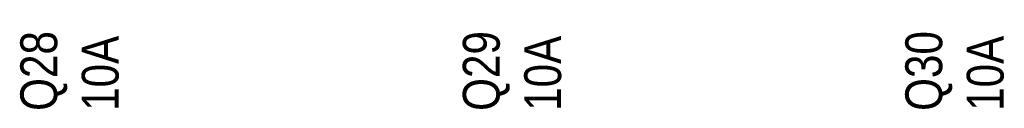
# Model space of a CAD drawing. Header units: millimetres. Extents: x -1290 to 1795, y -4192 to -1311.
# Tile 1035 of 1056: x 1472.78 to 1488.81, y -1941.27 to -1939.84. Entities that reach past the tile are written whole.
import ezdxf

# ---------------------------------------------------------------- set-up
doc = ezdxf.new("R2010")
doc.units = ezdxf.units.MM
doc.layers.add('Aparatura', color=7, linetype='Continuous', lineweight=13)
doc.styles.get("Standard").update_dxf_attribs({"font": 'ARIALN.TTF', "width": 0.8})

# ---------------------------------------------------------------- blocks, each defined once
blk = doc.blocks.new('*U181')

msp = doc.modelspace()

# ---------------------------------------------------------------- block references
at = {"layer": 'Aparatura', "color": 7, "lineweight": 13}
ref = msp.add_blockref('*U181', (1441.645, -1805.621), dxfattribs=dict(at, xscale=0.2, yscale=0.2, zscale=0.2))
ref.add_attrib('Oznaczenie', 'Q28', (1473.395, -1941.321), dxfattribs={"layer": '0', "height": 0.6, "rotation": 90, "flags": 2})
ref.add_attrib('Pr¹d znamionowy', '10A', (1474.395, -1941.321), dxfattribs={"layer": '0', "height": 0.6, "rotation": 90, "flags": 2})
ref = msp.add_blockref('*U181', (1448.849, -1805.621), dxfattribs=dict(at, xscale=0.2, yscale=0.2, zscale=0.2))
ref.add_attrib('Oznaczenie', 'Q29', (1480.599, -1941.321), dxfattribs={"layer": '0', "height": 0.6, "rotation": 90, "flags": 2})
ref.add_attrib('Pr¹d znamionowy', '10A', (1481.599, -1941.321), dxfattribs={"layer": '0', "height": 0.6, "rotation": 90, "flags": 2})
ref = msp.add_blockref('*U181', (1456.053, -1805.621), dxfattribs=dict(at, xscale=0.2, yscale=0.2, zscale=0.2))
ref.add_attrib('Oznaczenie', 'Q30', (1487.803, -1941.321), dxfattribs={"layer": '0', "height": 0.6, "rotation": 90, "flags": 2})
ref.add_attrib('Pr¹d znamionowy', '10A', (1488.803, -1941.321), dxfattribs={"layer": '0', "height": 0.6, "rotation": 90, "flags": 2})

doc.saveas('drawing.dxf')
